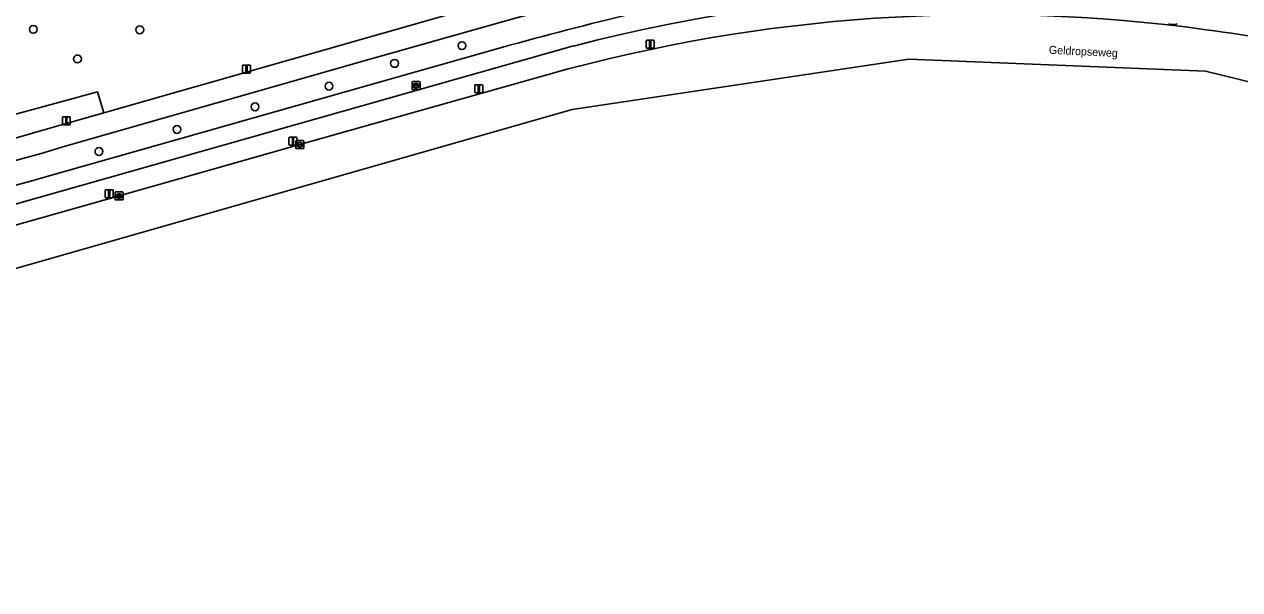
# Model space of a CAD drawing. Extents: x 161771 to 163125, y 382475 to 383179.
# Drawn here: x 162596.6 to 162748.4, y 382480.1 to 382550.7 of the extents above; entities that cross this region are included whole.
import ezdxf

# ---------------------------------------------------------------- set-up
doc = ezdxf.new("R2010")
doc.units = 0
for name, color, linetype in [('IMGEO_Berm_groen', 7, 'Continuous'), ('IMGEO_Boom', 7, 'Continuous'), ('IMGEO_Fietspad_gesloten', 7, 'Continuous'), ('IMGEO_Groenvoorziening', 7, 'Continuous'), ('IMGEO_Kolk', 7, 'Continuous'), ('IMGEO_Lichtmast', 7, 'Continuous'), ('IMGEO_Openbare_ruimte_label', 7, 'Continuous'), ('IMGEO_Rijbaan_lokaal_gesloten', 7, 'Continuous'), ('IMGEO_Rioolput', 7, 'Continuous')]:
    doc.layers.add(name, color=color, linetype=linetype)

msp = doc.modelspace()

# ---------------------------------------------------------------- linework, layer by layer
at = {"layer": 'IMGEO_Berm_groen'}
for points in [[(162664.1, 382553.08), (162658.12, 382551.49), (162639.68, 382546.27), (162601.46, 382535.39)], [(162665.25, 382547.98), (162595.36, 382528.17), (162590.21, 382527.02), (162583.88, 382525.65), (162585.46, 382523.1), (162589.68, 382524.1), (162593.25, 382524.98), (162596.68, 382525.91), (162608.46, 382529.24), (162631.04, 382535.65)], [(162598.55, 382531.41), (162657.26, 382548.07)], [(162631.04, 382535.65), (162662.06, 382544.42)]]:
    msp.add_lwpolyline(points, dxfattribs=at)
for centre, radius, start, end in [((162716.74, 382350.63), 203.95, 76.7636, 104.6239), ((162774.81, 382121.9), 442.08, 103.2191, 105.4211), ((162716.65, 382348.84), 203.06, 82.185, 105.5957), ((162719.07, 382363.86), 187.85, 77.1115, 82.2933), ((162543.69, 382723.15), 196.45, 280.447, 287.1001), ((162539.06, 382742.39), 219.21, 280.9682, 285.7483)]:
    msp.add_arc(centre, radius, start, end, dxfattribs=at)
at = {"layer": 'IMGEO_Boom'}
for centre in [(162597.76, 382550.05), (162611.05, 382550), (162651.31, 382548.02), (162603.27, 382546.36), (162642.88, 382545.8), (162634.69, 382542.95), (162625.45, 382540.38), (162615.7, 382537.55), (162605.95, 382534.8)]:
    msp.add_circle(centre, 0.489, dxfattribs=at)
at = {"layer": 'IMGEO_Fietspad_gesloten'}
for points in [[(162652.97, 382552.88), (162606.55, 382539.62), (162598.06, 382537.2)], [(162639.68, 382546.27), (162658.12, 382551.49), (162664.1, 382553.08)], [(162574.65, 382523.88), (162580.75, 382525.01), (162583.88, 382525.65), (162590.21, 382527.02), (162595.36, 382528.17), (162665.25, 382547.98)], [(162657.26, 382548.07), (162598.55, 382531.41)], [(162601.46, 382535.39), (162639.68, 382546.27)]]:
    msp.add_lwpolyline(points, dxfattribs=at)
for centre, radius, start, end in [((162716.74, 382350.63), 203.95, 76.7636, 104.6239), ((162774.81, 382121.9), 442.08, 103.2191, 105.4211), ((162537.76, 382747.28), 218.57, 280.6441, 286.0141), ((162543.69, 382723.15), 196.45, 280.447, 287.1001), ((162539.06, 382742.39), 219.21, 280.9682, 285.7483)]:
    msp.add_arc(centre, radius, start, end, dxfattribs=at)
at = {"layer": 'IMGEO_Groenvoorziening'}
for points in [[(162572.44, 382550.24), (162569.32, 382548.66), (162577, 382534.44), (162600.88, 382540.91), (162605.76, 382542.23), (162606.55, 382539.62), (162652.97, 382552.88)], [(162606.55, 382539.62), (162605.76, 382542.23), (162600.88, 382540.91), (162577, 382534.44), (162578.07, 382532.47), (162578.13, 382532.48)], [(162598.06, 382537.2), (162606.55, 382539.62)]]:
    msp.add_lwpolyline(points, dxfattribs=at)
msp.add_arc((162537.76, 382747.28), 218.57, 280.6441, 286.0141, dxfattribs=at)
at = {"layer": 'IMGEO_Kolk'}
for p, q in [((162630.55, 382535.22), (162630.55, 382536.08)), ((162630.62, 382536.15), (162631.47, 382536.15)), ((162630.85, 382535.69), (162631.25, 382535.69)), ((162631.03, 382535.93), (162631.06, 382535.93)), ((162631.55, 382536.08), (162631.55, 382535.22)), ((162631.47, 382535.15), (162630.62, 382535.15)), ((162630.8, 382535.64), (162630.8, 382535.66)), ((162631.24, 382535.61), (162630.84, 382535.61)), ((162631.06, 382535.37), (162631.03, 382535.37)), ((162631.29, 382535.66), (162631.29, 382535.64)), ((162607.97, 382528.81), (162607.97, 382529.66)), ((162608.04, 382529.74), (162608.89, 382529.74)), ((162608.97, 382529.66), (162608.97, 382528.81)), ((162608.89, 382528.74), (162608.04, 382528.74)), ((162608.23, 382529.23), (162608.23, 382529.24)), ((162608.27, 382529.28), (162608.67, 382529.28)), ((162608.66, 382529.19), (162608.27, 382529.19)), ((162608.48, 382528.96), (162608.45, 382528.96)), ((162608.46, 382529.52), (162608.48, 382529.52)), ((162608.71, 382529.24), (162608.71, 382529.23))]:
    msp.add_line(p, q, dxfattribs=at)
for points in [[(162630.55, 382535.22), (162630.55, 382536.08)], [(162630.62, 382536.15), (162631.47, 382536.15)], [(162631.55, 382536.08), (162631.55, 382535.22)], [(162631.47, 382535.15), (162630.62, 382535.15)], [(162607.97, 382528.81), (162607.97, 382529.66)], [(162608.04, 382529.74), (162608.89, 382529.74)], [(162608.97, 382529.66), (162608.97, 382528.81)], [(162608.89, 382528.74), (162608.04, 382528.74)]]:
    msp.add_lwpolyline(points, dxfattribs=at)
for centre, radius, start, end in [((162630.62, 382536.07), 0.0765, 91.552, 178.448), ((162630.62, 382536.07), 0.0765, 91.552, 178.448), ((162630.85, 382535.65), 0.0403, 85.8775, 175.7526), ((162631.25, 382535.65), 0.0386, 1.7309, 96.639), ((162631.47, 382536.07), 0.0765, 1.552, 88.448), ((162631.47, 382536.07), 0.0765, 1.552, 88.448), ((162630.62, 382535.23), 0.0765, 181.552, 268.448), ((162630.62, 382535.23), 0.0765, 181.552, 268.448), ((162630.84, 382535.64), 0.0366, 178.938, 274.7102), ((162631.25, 382535.65), 0.043, 264.8664, 352.4533), ((162631.47, 382535.23), 0.0765, 271.552, 358.448), ((162631.47, 382535.23), 0.0765, 271.552, 358.448), ((162608.04, 382529.66), 0.0765, 91.552, 178.448), ((162608.04, 382529.66), 0.0765, 91.552, 178.448), ((162608.89, 382529.66), 0.0765, 1.552, 88.448), ((162608.89, 382529.66), 0.0765, 1.552, 88.448), ((162608.04, 382528.81), 0.0765, 181.552, 268.448), ((162608.04, 382528.81), 0.0765, 181.552, 268.448), ((162608.27, 382529.24), 0.0403, 85.8775, 175.7526), ((162608.26, 382529.23), 0.0366, 178.938, 274.7102), ((162608.67, 382529.24), 0.043, 264.8664, 352.4533), ((162608.67, 382529.24), 0.0386, 1.7309, 96.639), ((162608.89, 382528.81), 0.0765, 271.552, 358.448), ((162608.89, 382528.81), 0.0765, 271.552, 358.448)]:
    msp.add_arc(centre, radius, start, end, dxfattribs=at)
for centre, major_axis, ratio, start_param, end_param in [((162631.03, 382535.65), (-0.387, 0.002), 0.722429, 4.712389, 7.853982), ((162631.06, 382535.65), (-0.39, 0.002), 0.717154, 1.570796, 4.712389), ((162608.45, 382529.24), (-0.387, 0.002), 0.722429, 4.712389, 7.853982), ((162608.48, 382529.24), (-0.39, 0.002), 0.717154, 1.570796, 4.712389)]:
    msp.add_ellipse(centre, major_axis=major_axis, ratio=ratio, start_param=start_param, end_param=end_param, dxfattribs=at)
at = {"layer": 'IMGEO_Lichtmast'}
for p, q in [((162740.48, 382550.68), (162739.69, 382550.68)), ((162739.69, 382550.68), (162740.48, 382550.68)), ((162674.31, 382547.8), (162674.31, 382548.6)), ((162674.31, 382548.6), (162674.31, 382547.8)), ((162674.41, 382548.7), (162675.2, 382548.7)), ((162675.2, 382548.7), (162674.41, 382548.7)), ((162675.3, 382548.6), (162675.3, 382547.8)), ((162675.3, 382547.8), (162675.3, 382548.6)), ((162675.2, 382547.7), (162674.41, 382547.7)), ((162674.41, 382547.7), (162675.2, 382547.7)), ((162623.88, 382544.7), (162623.88, 382545.5)), ((162623.88, 382545.5), (162623.88, 382544.7)), ((162623.98, 382545.6), (162624.77, 382545.6)), ((162624.77, 382545.6), (162623.98, 382545.6)), ((162624.87, 382545.5), (162624.87, 382544.7)), ((162624.87, 382544.7), (162624.87, 382545.5)), ((162624.77, 382544.6), (162623.98, 382544.6)), ((162623.98, 382544.6), (162624.77, 382544.6)), ((162652.9, 382542.24), (162652.9, 382543.04)), ((162652.9, 382543.04), (162652.9, 382542.24)), ((162653, 382543.14), (162653.79, 382543.14)), ((162653.79, 382543.14), (162653, 382543.14)), ((162653.79, 382542.14), (162653, 382542.14)), ((162653, 382542.14), (162653.79, 382542.14)), ((162653.89, 382543.04), (162653.89, 382542.24)), ((162653.89, 382542.24), (162653.89, 382543.04)), ((162601.38, 382538.23), (162601.38, 382539.03)), ((162601.38, 382539.03), (162601.38, 382538.23)), ((162601.48, 382539.13), (162602.27, 382539.13)), ((162602.27, 382539.13), (162601.48, 382539.13)), ((162602.37, 382539.03), (162602.37, 382538.23)), ((162602.37, 382538.23), (162602.37, 382539.03)), ((162602.27, 382538.13), (162601.48, 382538.13)), ((162601.48, 382538.13), (162602.27, 382538.13)), ((162629.69, 382535.68), (162629.69, 382536.48)), ((162629.69, 382536.48), (162629.69, 382535.68)), ((162629.79, 382536.58), (162630.58, 382536.58)), ((162630.58, 382536.58), (162629.79, 382536.58)), ((162630.68, 382536.48), (162630.68, 382535.68)), ((162630.68, 382535.68), (162630.68, 382536.48)), ((162630.58, 382535.58), (162629.79, 382535.58)), ((162629.79, 382535.58), (162630.58, 382535.58)), ((162606.73, 382529.12), (162606.73, 382529.92)), ((162606.73, 382529.92), (162606.73, 382529.12)), ((162606.83, 382530.02), (162607.62, 382530.02)), ((162607.62, 382530.02), (162606.83, 382530.02)), ((162607.72, 382529.92), (162607.72, 382529.12)), ((162607.72, 382529.12), (162607.72, 382529.92)), ((162607.62, 382529.02), (162606.83, 382529.02)), ((162606.83, 382529.02), (162607.62, 382529.02))]:
    msp.add_line(p, q, dxfattribs=at)
for points in [[(162674.73, 382548.58), (162674.88, 382548.58), (162674.88, 382547.83), (162674.73, 382547.83), (162674.73, 382548.58)], [(162624.3, 382545.48), (162624.45, 382545.48), (162624.45, 382544.73), (162624.3, 382544.73), (162624.3, 382545.48)], [(162653.32, 382543.02), (162653.47, 382543.02), (162653.47, 382542.27), (162653.32, 382542.27), (162653.32, 382543.02)], [(162601.8, 382539.01), (162601.95, 382539.01), (162601.95, 382538.26), (162601.8, 382538.26), (162601.8, 382539.01)], [(162630.11, 382536.46), (162630.26, 382536.46), (162630.26, 382535.71), (162630.11, 382535.71), (162630.11, 382536.46)], [(162607.15, 382529.9), (162607.3, 382529.9), (162607.3, 382529.15), (162607.15, 382529.15), (162607.15, 382529.9)]]:
    msp.add_lwpolyline(points, dxfattribs=at)
for centre, start, end in [((162739.69, 382550.78), 180, 270), ((162739.69, 382550.78), 180, 270), ((162740.48, 382550.78), 270, 0), ((162740.48, 382550.78), 270, 0), ((162674.41, 382548.6), 90, 180), ((162674.41, 382548.6), 90, 180), ((162675.2, 382548.6), 0, 90), ((162675.2, 382548.6), 360, 90), ((162674.41, 382547.8), 180, 270), ((162674.41, 382547.8), 180, 270), ((162675.2, 382547.8), 270, 0), ((162675.2, 382547.8), 270, 0), ((162623.98, 382545.5), 90, 180), ((162623.98, 382545.5), 90, 180), ((162624.77, 382545.5), 0, 90), ((162624.77, 382545.5), 360, 90), ((162623.98, 382544.7), 180, 270), ((162623.98, 382544.7), 180, 270), ((162624.77, 382544.7), 270, 0), ((162624.77, 382544.7), 270, 0), ((162653, 382543.04), 90, 180), ((162653, 382543.04), 90, 180), ((162653, 382542.24), 180, 270), ((162653, 382542.24), 180, 270), ((162653.79, 382543.04), 0, 90), ((162653.79, 382543.04), 360, 90), ((162653.79, 382542.24), 270, 0), ((162653.79, 382542.24), 270, 0), ((162601.48, 382539.03), 90, 180), ((162601.48, 382539.03), 90, 180), ((162602.27, 382539.03), 0, 90), ((162602.27, 382539.03), 360, 90), ((162601.48, 382538.23), 180, 270), ((162601.48, 382538.23), 180, 270), ((162602.27, 382538.23), 270, 0), ((162602.27, 382538.23), 270, 0), ((162629.79, 382536.48), 90, 180), ((162629.79, 382536.48), 90, 180), ((162630.58, 382536.48), 0, 90), ((162630.58, 382536.48), 360, 90), ((162629.79, 382535.68), 180, 270), ((162629.79, 382535.68), 180, 270), ((162630.58, 382535.68), 270, 0), ((162630.58, 382535.68), 270, 0), ((162606.83, 382529.92), 90, 180), ((162606.83, 382529.92), 90, 180), ((162607.62, 382529.92), 0, 90), ((162607.62, 382529.92), 360, 90), ((162606.83, 382529.12), 180, 270), ((162606.83, 382529.12), 180, 270), ((162607.62, 382529.12), 270, 0), ((162607.62, 382529.12), 270, 0)]:
    msp.add_arc(centre, 0.1, start, end, dxfattribs=at)
at = {"layer": 'IMGEO_Rijbaan_lokaal_gesloten'}
for points in [[(162489.89, 382522.7), (162489.18, 382520.13), (162488.72, 382518.44), (162501.14, 382513.51), (162515.84, 382512.98), (162542.13, 382512.02), (162584.29, 382516.99), (162665.05, 382540.04), (162707.13, 382546.31), (162744.17, 382544.82), (162974.14, 382488.45), (163018.57, 382480.06)], [(162662.06, 382544.42), (162631.04, 382535.65), (162608.46, 382529.24), (162596.68, 382525.91), (162593.25, 382524.98), (162589.68, 382524.1), (162585.46, 382523.1), (162582.79, 382522.51), (162582.66, 382522.48), (162576.01, 382521.21), (162572.24, 382520.57)]]:
    msp.add_lwpolyline(points, dxfattribs=at)
for centre, radius, start, end in [((162716.65, 382348.84), 203.06, 82.185, 105.5957), ((162719.07, 382363.86), 187.85, 77.1115, 82.2933)]:
    msp.add_arc(centre, radius, start, end, dxfattribs=at)
at = {"layer": 'IMGEO_Rioolput'}
for p, q in [((162645.06, 382542.6), (162645.06, 382543.45)), ((162645.14, 382543.53), (162645.99, 382543.53)), ((162645.55, 382543.31), (162645.57, 382543.31)), ((162646.06, 382543.45), (162646.06, 382542.6)), ((162645.99, 382542.53), (162645.14, 382542.53)), ((162645.32, 382543.02), (162645.32, 382543.03)), ((162645.36, 382543.07), (162645.76, 382543.07)), ((162645.76, 382542.98), (162645.36, 382542.98)), ((162645.57, 382542.75), (162645.55, 382542.75)), ((162645.8, 382543.03), (162645.8, 382543.02))]:
    msp.add_line(p, q, dxfattribs=at)
for points in [[(162645.06, 382542.6), (162645.06, 382543.45)], [(162645.14, 382543.53), (162645.99, 382543.53)], [(162646.06, 382543.45), (162646.06, 382542.6)], [(162645.99, 382542.53), (162645.14, 382542.53)]]:
    msp.add_lwpolyline(points, dxfattribs=at)
for centre, radius, start, end in [((162645.14, 382543.45), 0.0765, 91.552, 178.448), ((162645.14, 382543.45), 0.0765, 91.552, 178.448), ((162645.99, 382543.45), 0.0765, 1.552, 88.448), ((162645.99, 382543.45), 0.0765, 1.552, 88.448), ((162645.14, 382542.6), 0.0765, 181.552, 268.448), ((162645.14, 382542.6), 0.0765, 181.552, 268.448), ((162645.36, 382543.03), 0.0403, 85.8775, 175.7526), ((162645.36, 382543.02), 0.0366, 178.938, 274.7102), ((162645.77, 382543.03), 0.0386, 1.7309, 96.639), ((162645.76, 382543.03), 0.043, 264.8664, 352.4533), ((162645.99, 382542.6), 0.0765, 271.552, 358.448), ((162645.99, 382542.6), 0.0765, 271.552, 358.448)]:
    msp.add_arc(centre, radius, start, end, dxfattribs=at)
for centre, major_axis, ratio, start_param, end_param in [((162645.55, 382543.03), (-0.387, 0.002), 0.722429, 4.712389, 7.853982), ((162645.57, 382543.03), (-0.39, 0.002), 0.717154, 1.570796, 4.712389)]:
    msp.add_ellipse(centre, major_axis=major_axis, ratio=ratio, start_param=start_param, end_param=end_param, dxfattribs=at)

# ---------------------------------------------------------------- texts
at = {"layer": 'IMGEO_Openbare_ruimte_label'}
msp.add_text('Geldropseweg', height=1, rotation=357.1919, dxfattribs=at).set_placement((162724.59, 382547.01))

doc.saveas('drawing.dxf')
